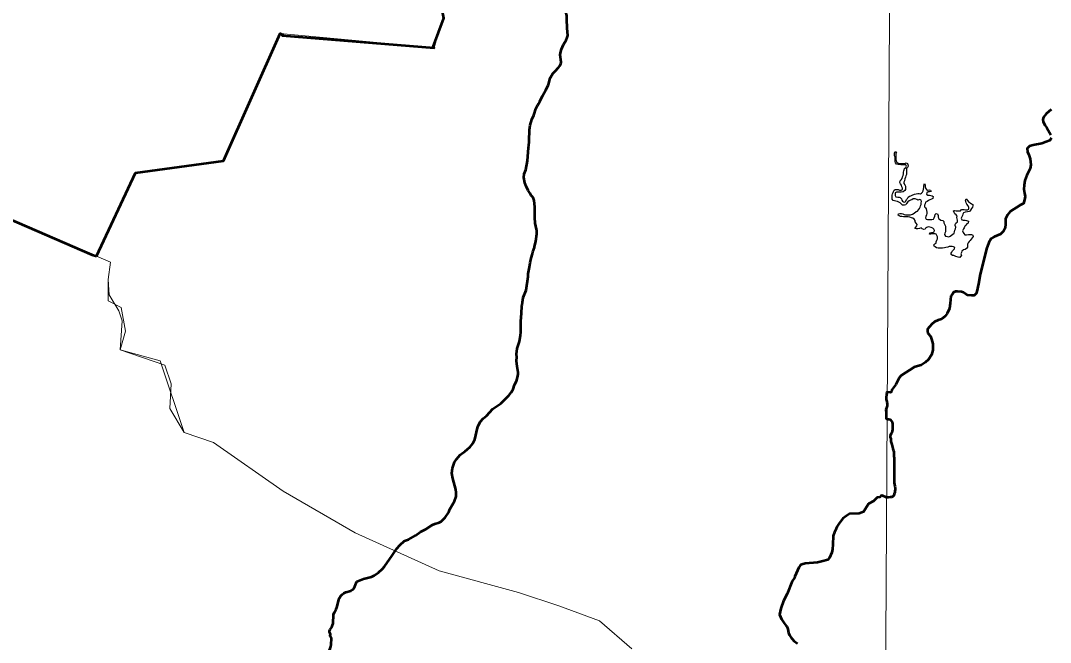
# Model space of a CAD drawing. Extents: x 553962 to 842807, y 8883888 to 9032388.
# Drawn here: x 809076 to 813019, y 9012614 to 9014994 of the extents above; entities that cross this region are included whole.
import ezdxf

# ---------------------------------------------------------------- set-up
doc = ezdxf.new("R2010")
doc.units = 0
doc.header["$LTSCALE"] = 200
for name, color, linetype, lineweight in [('1', 7, 'Continuous', 13), ('23', 7, 'Continuous', 13), ('24', 7, 'Continuous', 25), ('28', 7, 'Continuous', 53), ('30', 7, 'Continuous', 35), ('35', 7, 'Continuous', 13)]:
    doc.layers.add(name, color=color, linetype=linetype, lineweight=lineweight)
doc.layers.add('49', color=7, linetype='Continuous')

msp = doc.modelspace()

# ---------------------------------------------------------------- linework, layer by layer
at = {"layer": '1'}
msp.add_lwpolyline([(812453.5, 9023971.9), (812409.3, 9016095.3), (812374.7, 9010243.1)], dxfattribs=at)
at = {"layer": '23'}
for points in [[(806609, 9015210.3), (806718.5, 9015143.2), (807271.6, 9014562.3), (807756.4, 9014367.4), (807826.9, 9014349.5), (807900.9, 9014343.9), (807983.1, 9014347.7), (808034.8, 9014353.3), (808094.9, 9014361), (808152.8, 9014368.8), (808191, 9014374.4), (808245.2, 9014383.5), (808295.6, 9014393.5), (808353.8, 9014407.5), (808418.3, 9014427.4), (808484.9, 9014454.3), (808524.6, 9014474.4), (808617.4, 9014533.3), (808848.6, 9014313.9), (809367.5, 9014092.3)], [(809367.5, 9014092.3), (809420, 9014068.7), (809411.8, 9014002.9), (809411.8, 9013920.7), (809461.1, 9013896.1), (809477.5, 9013805.7), (809457.2, 9013733.7), (809610.8, 9013691.1), (809702.2, 9013417.2), (809814.5, 9013379.4), (810081.5, 9013193), (810356.9, 9013033.3), (810679.4, 9012888.5), (810982, 9012805.3), (811137, 9012753.6), (811293.1, 9012696), (811416.3, 9012589.2)]]:
    msp.add_lwpolyline(points, dxfattribs=at)
at = {"layer": '24', "lineweight": 53}
msp.add_line((812389, 9013504.8), (812389, 9013504.7), dxfattribs=at)
for points in [[(811122.6, 9014799.8), (811136.2, 9014814.1), (811140.8, 9014820.7), (811144.6, 9014828.3), (811145.7, 9014834.2), (811142.6, 9014863), (811144.2, 9014875.4), (811147.4, 9014884.8), (811155.4, 9014901.7), (811165.6, 9014919), (811169.1, 9014928.5), (811170.8, 9014936), (811168.8, 9014964.8), (811169.1, 9014976.4), (811167.5, 9014988), (811167.6, 9015013.6), (811164.3, 9015025.8)], [(811098.7, 9014752.8), (811103, 9014769.8), (811105.6, 9014776.3), (811114.6, 9014791.4), (811122.6, 9014799.8)], [(811058.5, 9014674.6), (811064.6, 9014684.5), (811074.1, 9014706.1), (811087.6, 9014728.1), (811087.6, 9014728.1), (811096.1, 9014745.6), (811098.7, 9014752.8)], [(811048.8, 9014655.3), (811054.7, 9014668.6), (811058.5, 9014674.6)], [(811020.9, 9014509.8), (811021.5, 9014512.3), (811024, 9014533), (811024.3, 9014575.2), (811027.2, 9014593), (811033.5, 9014614.6), (811041.2, 9014631.7), (811043.5, 9014639.5)], [(811043.5, 9014639.5), (811047.4, 9014652.2), (811048.8, 9014655.3)], [(813021.3, 9014653.7), (813002.4, 9014636.9), (812992.1, 9014624.4), (812990, 9014615.7), (812990.7, 9014606.9), (812997.2, 9014593.8), (813005.3, 9014582.8), (813015.5, 9014565.3), (813020.6, 9014556.5)], [(811045.4, 9014239.6), (811045.3, 9014280.8), (811042.1, 9014305.4), (811038.4, 9014316.3), (811036.2, 9014319.6), (811030.8, 9014324.9), (811027.4, 9014331.9), (811019.4, 9014343.4), (811011.3, 9014359.7), (811007.3, 9014373), (811003.4, 9014393), (811003.9, 9014407.2), (811010, 9014422.8), (811017.2, 9014457), (811020.3, 9014507.3), (811020.9, 9014509.8)], [(813022.8, 9014545.5), (813016.2, 9014535.3), (813003.1, 9014529.5), (812986.3, 9014523.6), (812952.7, 9014517), (812938.9, 9014512.7), (812930.1, 9014503.9), (812930.8, 9014491.5), (812936.7, 9014479.8), (812941.1, 9014465.2), (812944, 9014441.8), (812941.1, 9014427.2), (812927.9, 9014402.3), (812921.3, 9014381.1), (812917.7, 9014364.3), (812917, 9014348.3), (812919.2, 9014333.7), (812922.1, 9014320.5), (812919.9, 9014307.3), (812915.5, 9014294.2), (812902.4, 9014286.9), (812865.1, 9014262.8), (812854.9, 9014250.3)], [(811051.2, 9014195.4), (811046.9, 9014217.9), (811045.4, 9014239.6)], [(812854.9, 9014250.3), (812846.9, 9014235), (812846.9, 9014215.3), (812845.5, 9014199.2), (812839.2, 9014187.2), (812834.5, 9014182.4), (812827.3, 9014176.5), (812803.8, 9014165.6), (812792.2, 9014159.8), (812782.7, 9014144.4), (812774.6, 9014119.6), (812758.7, 9014058), (812750.5, 9014022.7), (812744, 9013985.9), (812737.4, 9013956.6), (812735.2, 9013949.3), (812727.2, 9013942), (812717.7, 9013942), (812702.4, 9013943.5), (812693.6, 9013947.9), (812685.6, 9013953), (812678.3, 9013955.2), (812663, 9013957.4), (812655.7, 9013956.6), (812646.9, 9013953.7), (812644, 9013947.1), (812638.2, 9013939.1), (812636, 9013925.9), (812635.2, 9013911.3), (812632.3, 9013891.6), (812623.6, 9013873.3), (812615.5, 9013862.4), (812602.4, 9013851.4), (812588.5, 9013847), (812574.9, 9013840.5), (812565.2, 9013831.7), (812556.4, 9013822.2), (812547.7, 9013812.7), (812547.7, 9013804.7), (812549.8, 9013797.3), (812559.3, 9013785.7), (812563.7, 9013774.7), (812568.1, 9013756.4), (812568.1, 9013732.3), (812563.7, 9013714.1), (812552, 9013697.2), (812539.6, 9013685.6), (812523.6, 9013675.3), (812510.4, 9013671.7), (812496.6, 9013667.3), (812446.9, 9013635.9), (812440.4, 9013627.1), (812426.6, 9013600.7), (812411.5, 9013580.7), (812410.6, 9013572.7), (812404.8, 9013570.7), (812394.3, 9013571.4)], [(811043.8, 9014127.7), (811048.4, 9014149.5), (811052.6, 9014177.7), (811052.2, 9014190.1), (811051.2, 9014195.4)], [(811024.5, 9014050.5), (811026.8, 9014067.2), (811030.5, 9014084.3), (811035.5, 9014100.9), (811036.8, 9014108.8), (811043.4, 9014125.9), (811043.8, 9014127.7)], [(811011.3, 9013962.1), (811019.2, 9014013.9), (811019.9, 9014024.6), (811024.5, 9014050.5)], [(810996.1, 9013904.6), (810997.4, 9013916.3), (811000.9, 9013933.4), (811011.3, 9013962.1)], [(810786, 9013352.6), (810797.4, 9013362.8), (810808, 9013375.7), (810814.8, 9013390.4), (810825, 9013435.5), (810827.7, 9013442.3), (810836.7, 9013459.3), (810847.3, 9013471.3), (810859.7, 9013480.8), (810884.9, 9013507.9), (810914.3, 9013528.9), (810925, 9013537.9), (810945.4, 9013559.3), (810954, 9013570.3), (810961.6, 9013583.7), (810967.5, 9013599.1), (810974.8, 9013614.4), (810979.2, 9013628.3), (810981.4, 9013640), (810981.4, 9013646.5), (810977.1, 9013669.8), (810975.2, 9013692), (810976.1, 9013705.4), (810974.3, 9013716.5), (810977.2, 9013738.2), (810986.6, 9013765.6), (810990.7, 9013789.2), (810991.5, 9013800.4), (810991.1, 9013842.1), (810992.2, 9013859.1), (810994.2, 9013872.1), (810995.8, 9013902.6), (810996.1, 9013904.6)], [(812389, 9013504.7), (812390.3, 9013491.7), (812389.4, 9013486.8), (812389.8, 9013479.6), (812390.6, 9013470.4), (812393.7, 9013468.4)], [(812393.7, 9013468.4), (812399.8, 9013468.4), (812405.9, 9013466.8), (812410.4, 9013461.2), (812412.4, 9013456.6), (812413.9, 9013450), (812413.9, 9013444.9), (812414.3, 9013439.8), (812414.8, 9013434.2), (812414.8, 9013428.6), (812412.7, 9013423), (812412.2, 9013416.9), (812408.6, 9013413.4), (812405.1, 9013405.2), (812405.5, 9013400.1), (812408.5, 9013394.5), (812408.4, 9013389.4), (812408.4, 9013382.8), (812411.8, 9013371), (812415.8, 9013356.7), (812417.3, 9013350.1), (812418.8, 9013344.5), (812419.2, 9013338.4), (812419.2, 9013330.7), (812419.7, 9013325.6), (812420.1, 9013320), (812420.6, 9013314.4), (812420.6, 9013307.8), (812420.5, 9013302.2), (812420.5, 9013296.1), (812420.5, 9013290.5), (812420.4, 9013284.4), (812420.4, 9013277.7), (812420.3, 9013270.6), (812420.3, 9013265), (812420.2, 9013258.4), (812420.2, 9013250.2), (812420.6, 9013242.6), (812420.6, 9013236.5), (812420.5, 9013229.9), (812421, 9013224.8), (812422.5, 9013218.1), (812423.5, 9013212), (812423.9, 9013204.9), (812423.9, 9013199.3), (812423.8, 9013193.2), (812423.8, 9013187.6), (812421.2, 9013182), (812419.2, 9013176.4), (812416.1, 9013172.3), (812410.5, 9013170.3), (812404.9, 9013169.3), (812397.7, 9013168.9), (812391.9, 9013168.9)], [(810546.4, 9013002.5), (810561.9, 9013007.8), (810588.4, 9013023.5), (810607.6, 9013037), (810627.9, 9013047.7), (810653.2, 9013063.6), (810662.8, 9013067.7), (810678.2, 9013072.6), (810686.2, 9013076.7), (810702.4, 9013091.9), (810716.2, 9013111.9), (810719.1, 9013124.5), (810736.9, 9013154.5), (810743.7, 9013171.9), (810744.5, 9013188.1), (810743.1, 9013199.2), (810731.1, 9013240.7), (810726.9, 9013261.8), (810730.3, 9013281.4), (810734.4, 9013296), (810737.6, 9013304), (810744.8, 9013315.6), (810759.5, 9013331.5), (810778, 9013345.5), (810786, 9013352.6)], [(812391.9, 9013168.9), (812374.8, 9013176), (812369.9, 9013175.1), (812365.8, 9013170.4), (812355.3, 9013168.4), (812342, 9013155), (812342, 9013155)], [(812342, 9013155), (812323, 9013144.8), (812303.9, 9013113.5), (812297.3, 9013111.7), (812287.3, 9013107.3), (812249.4, 9013106.2), (812238.1, 9013098.7), (812224.6, 9013087.6), (812211.5, 9013071.3), (812201.6, 9013056.4), (812196.4, 9013043.4), (812191.8, 9013035.4), (812187.5, 9013022.2), (812186.5, 9012988.9), (812184.7, 9012970.4), (812181.8, 9012958.4), (812173.3, 9012937.3), (812167.1, 9012930.5), (812148.1, 9012924.7), (812127.6, 9012920.3), (812079.4, 9012915.4), (812067, 9012912.6), (812063.6, 9012911.1), (812060.8, 9012908.6), (812055.2, 9012900.2), (812040.1, 9012866.6), (812038.6, 9012861.2), (812029.7, 9012848.1), (812011.6, 9012799.4), (811997.1, 9012773.5), (811986.4, 9012743.2), (811981.7, 9012720.3), (811989.1, 9012703), (811999.8, 9012687.2), (812007.6, 9012677.8), (812010, 9012675.4), (812011.4, 9012672)], [(810363.7, 9012847), (810363.9, 9012847.2), (810389.5, 9012857.9), (810419.4, 9012865), (810430.5, 9012870.6), (810446.1, 9012882.1), (810461.7, 9012896.1), (810469.3, 9012903.9), (810469.3, 9012903.9), (810499.4, 9012946), (810516.4, 9012973), (810527.8, 9012985.9), (810545.6, 9013002.2), (810546.4, 9013002.5)], [(810284.1, 9012741.2), (810287.6, 9012748), (810294.5, 9012777), (810296.5, 9012782.4), (810302.4, 9012792.6), (810307.2, 9012797.6), (810313.6, 9012802.1), (810322, 9012805.9), (810340.3, 9012811.3), (810349, 9012816.8), (810352, 9012820.5), (810356.2, 9012827.9), (810363.7, 9012847)], [(810262.1, 9012638.9), (810262.4, 9012645.1), (810258.9, 9012652.6), (810258.9, 9012658.1), (810261.2, 9012662.9), (810267.7, 9012671.8), (810271, 9012680.3), (810272.4, 9012686.4), (810274.4, 9012720.4), (810278, 9012729.5), (810278, 9012729.5), (810284.1, 9012741.2)], [(812011.4, 9012672), (812013.8, 9012664.7), (812016.2, 9012650.2), (812019.5, 9012641.9), (812025.1, 9012634.2), (812037.2, 9012620.5), (812050.7, 9012610.3)], [(810184.8, 9012509.4), (810184.9, 9012509.5), (810203.1, 9012518.7), (810213.8, 9012526.8), (810235.9, 9012550.1), (810248.6, 9012565.2), (810255.2, 9012576.4), (810261.8, 9012590.4), (810264.5, 9012598.2), (810266, 9012605.7), (810266.7, 9012628.6), (810262, 9012638.5), (810262.1, 9012638.9)]]:
    msp.add_lwpolyline(points, dxfattribs=at)
at = {"layer": '24'}
for points in [[(812507.2, 9014309.5), (812500.7, 9014311.6), (812494, 9014311.6), (812488.4, 9014308.1), (812483, 9014306.1), (812478.1, 9014304.1), (812473.4, 9014299.8), (812467.7, 9014293.1), (812464.8, 9014288.5), (812459.8, 9014286.9), (812453.2, 9014287.4), (812448.6, 9014291), (812444.1, 9014295.7), (812439, 9014298.7), (812433.4, 9014300.8), (812427.3, 9014302.4), (812422.3, 9014303.4), (812416.7, 9014305.5), (812412.7, 9014309.6), (812412.7, 9014314.7), (812412.7, 9014320.3), (812412.8, 9014325.4), (812414.3, 9014331), (812416.4, 9014335.6), (812418.5, 9014340.1), (812420.5, 9014344.7), (812425.1, 9014346.7), (812430.7, 9014347.2), (812436.3, 9014347.1), (812441.4, 9014345.1), (812447.5, 9014345), (812452.1, 9014347), (812452.1, 9014352.7), (812450.1, 9014357.2), (812448.6, 9014363.4), (812445.1, 9014369), (812442.6, 9014374.6), (812444.2, 9014380.7), (812447.2, 9014384.8), (812450.8, 9014389.8), (812452.4, 9014395.4), (812454.5, 9014401), (812456.6, 9014407.1), (812456.6, 9014413.2), (812457.1, 9014418.3), (812459.2, 9014422.9), (812460.8, 9014428), (812464.9, 9014432), (812467.9, 9014436.6), (812464.9, 9014441.2), (812459.3, 9014441.7), (812452.2, 9014441.8), (812446.1, 9014441.8), (812441, 9014443.4), (812435.9, 9014442.4), (812429.3, 9014444), (812426.3, 9014449.1), (812424.3, 9014454.2), (812424.4, 9014460.3), (812423.9, 9014465.9), (812423.9, 9014471), (812421.9, 9014475.6), (812421.5, 9014481.7), (812422, 9014486.8), (812424.6, 9014492.4), (812429.2, 9014490.3), (812427.1, 9014485.8), (812426.5, 9014479.1), (812426.5, 9014473), (812426.5, 9014467.4), (812426.9, 9014462.3), (812428.4, 9014456.7), (812431.4, 9014451.6), (812436, 9014448), (812441.6, 9014447), (812449.2, 9014446.9), (812455.8, 9014446.9), (812460.9, 9014447.3), (812466, 9014449.3), (812471.6, 9014447.3), (812473.6, 9014442.7), (812474.1, 9014437.1), (812471.5, 9014431), (812467.9, 9014427.4), (812467.3, 9014422.3), (812467.8, 9014415.7), (812467.8, 9014410.6), (812467.7, 9014405), (812465.7, 9014399.9), (812463.6, 9014394.8), (812461.5, 9014388.2), (812459.9, 9014380.6), (812457.9, 9014375.5), (812458.3, 9014369.9), (812461.8, 9014364.8), (812463.9, 9014360.2), (812464.3, 9014354.1), (812464.3, 9014347), (812461.2, 9014342.9), (812454.6, 9014338.9), (812446.9, 9014336.9)], [(812446.9, 9014336.9), (812441.3, 9014336.4), (812436.2, 9014337), (812429.6, 9014337.5), (812425, 9014334.5), (812424, 9014328.9), (812423.9, 9014323.8), (812427.5, 9014319.7), (812434.1, 9014317.6), (812440.2, 9014317.6), (812443.1, 9014317.2), (812449, 9014311.2), (812450.5, 9014306), (812452, 9014302.3), (812456.8, 9014299.6), (812461.9, 9014299.1), (812465, 9014303.2), (812468.1, 9014308.7), (812471.2, 9014312.8), (812473.7, 9014317.9), (812479.9, 9014321.9), (812484, 9014323.1), (812490, 9014325.4), (812498.2, 9014329.1), (812511, 9014332.4), (812516.1, 9014331.9), (812521.1, 9014330.8), (812525.2, 9014333.8), (812529.3, 9014337.4), (812531.9, 9014342), (812533.5, 9014348.6), (812534.5, 9014354.7), (812534.6, 9014360.3), (812535.1, 9014365.9), (812537.2, 9014370.4), (812538.7, 9014364.3), (812539.6, 9014359.2), (812540.6, 9014352.6), (812544.1, 9014347.5), (812548.7, 9014344.9), (812554.8, 9014345.4), (812559.9, 9014345.3), (812561.9, 9014340.2), (812556.3, 9014338.2), (812550.7, 9014337.8), (812546.1, 9014334.7), (812544, 9014329.1), (812550.1, 9014326), (812556.2, 9014325.5), (812561.3, 9014324.4), (812565.8, 9014322.4), (812570.4, 9014319.8), (812568.3, 9014312.7), (812563.7, 9014309.7), (812557.6, 9014307.7), (812552, 9014304.6), (812546.4, 9014301.6), (812540.7, 9014298.6), (812538.7, 9014293), (812537.1, 9014287.4), (812537.1, 9014281.3), (812540.6, 9014277.2), (812543.6, 9014273.1), (812544.6, 9014267), (812545.6, 9014260.4), (812545.5, 9014255.3), (812544, 9014250.2), (812541.4, 9014243.6), (812540.8, 9014238.5), (812542.8, 9014233.9), (812548.9, 9014232.8), (812555, 9014232.8), (812560.1, 9014232.8), (812565.2, 9014232.7), (812571.3, 9014233.7), (812574.4, 9014239.3), (812576.5, 9014245.4), (812577.6, 9014251.5), (812581.6, 9014255), (812586.7, 9014253.5), (812588.7, 9014247.3), (812589.2, 9014242.2), (812590.2, 9014236.6), (812593.7, 9014233.1), (812599.3, 9014230.5), (812607.4, 9014228.9), (812610.9, 9014224.3), (812611.4, 9014219.2), (812613.4, 9014214.1), (812616.9, 9014207.4), (812616.9, 9014201.3), (812616.8, 9014196.2), (812616.8, 9014191.1), (812616.8, 9014185), (812614.7, 9014179.9), (812613.6, 9014174.8), (812617.7, 9014169.2), (812624.3, 9014167.1), (812630.4, 9014166.6), (812635, 9014168.6), (812640.1, 9014172.7)], [(812640.1, 9014172.7), (812645.2, 9014176.2), (812649.8, 9014180.7), (812651.3, 9014185.8), (812652.9, 9014191.4), (812655, 9014196.5), (812656.6, 9014202.7), (812654.6, 9014209.7), (812654.6, 9014212.7), (812657.2, 9014218.9), (812662.6, 9014223.7), (812663.4, 9014230.1), (812661.3, 9014234.7), (812660.9, 9014239.8), (812661.9, 9014245.3), (812657.4, 9014250.5), (812653.3, 9014254.6), (812650.8, 9014259.7), (812647.8, 9014265.3), (812651.7, 9014267.5), (812658.5, 9014265.7), (812663.6, 9014265.7), (812669.2, 9014265.7), (812674.3, 9014266.2), (812678.5, 9014270.5), (812681.4, 9014271.2), (812688.1, 9014271.2), (812694.1, 9014269.6), (812701.3, 9014269.6), (812705.9, 9014272.1), (812706.9, 9014278.7), (812703.4, 9014284.8), (812698.9, 9014291), (812696.9, 9014295.6), (812694.4, 9014301.7), (812693.9, 9014306.8), (812696, 9014311.3), (812701.5, 9014305.7), (812706.6, 9014299.1), (812711.6, 9014296.5), (812717.2, 9014292.9), (812721.8, 9014289.3), (812721.7, 9014284.2), (812720.2, 9014279.1), (812717.1, 9014275.1), (812713.5, 9014268.5), (812709.3, 9014262.4), (812701.5, 9014261.7), (812693.1, 9014261.1), (812686, 9014258.1), (812683.6, 9014252.8), (812681.8, 9014247.3), (812679.2, 9014242.2), (812677.7, 9014237.1), (812679.1, 9014231.5), (812684.7, 9014229.9), (812692.8, 9014229.4), (812697.9, 9014228.8), (812705, 9014225.7), (812704.5, 9014218.6), (812699.4, 9014215.6), (812694.8, 9014211), (812691.7, 9014207), (812688.1, 9014200.9), (812686, 9014196.3), (812682.9, 9014192.2), (812682.5, 9014188.8), (812684.4, 9014183.1), (812687.4, 9014178.5), (812691.5, 9014174.3), (812697.6, 9014174.3), (812704.7, 9014174.8), (812711.8, 9014175.2), (812716.9, 9014174.7), (812722, 9014172.6), (812722.9, 9014167.5), (812719.3, 9014162), (812715.2, 9014156.9), (812711.1, 9014151.8), (812707.6, 9014147.8), (812704.5, 9014143.2), (812701.4, 9014137.6), (812701.3, 9014131.5), (812701.8, 9014126.4), (812698.2, 9014121.8), (812692.1, 9014117.8), (812686, 9014116.3), (812679.3, 9014111.8), (812677.8, 9014106.7), (812676.2, 9014101.6), (812678.2, 9014096), (812672, 9014086.4)], [(812672, 9014086.4), (812665.9, 9014087.9), (812657.3, 9014091), (812649.7, 9014094.1), (812644.1, 9014094.7), (812638.5, 9014098.3), (812638.6, 9014103.4), (812641.2, 9014108), (812644.2, 9014113), (812647.8, 9014116.6), (812651.9, 9014119.6), (812653.5, 9014125.7), (812648.4, 9014127.8), (812642.3, 9014129.3), (812636.7, 9014129.4), (812631.1, 9014128.9), (812625.5, 9014126.9), (812618.9, 9014125.9), (812613.3, 9014123.9), (812606.2, 9014122.9), (812600.6, 9014123), (812595, 9014123), (812588.9, 9014123.1), (812582.3, 9014124.1), (812578.2, 9014127.2), (812574.2, 9014130.3), (812572.2, 9014134.9), (812576.8, 9014139.9), (812581.4, 9014142), (812581.9, 9014147), (812584, 9014153.7), (812586.1, 9014158.2), (812586.6, 9014165.9), (812584.6, 9014171.5), (812581.6, 9014176.1), (812577, 9014178.1), (812572, 9014178.2), (812566.4, 9014177.7), (812560.8, 9014176.2), (812555.7, 9014175.7), (812557.7, 9014180.8), (812563.3, 9014182.8), (812568.9, 9014183.3), (812574, 9014184.8), (812575.6, 9014189.9), (812572.1, 9014195), (812568.5, 9014199.6), (812562.5, 9014202.2), (812556.9, 9014203.7), (812550.3, 9014203.8), (812542.1, 9014200.3), (812539, 9014195.2), (812533.9, 9014193.7), (812528.3, 9014196.8), (812523.8, 9014199.9), (812517.7, 9014197.4), (812511.1, 9014196.9), (812505.5, 9014196.9), (812500.4, 9014198.5), (812503, 9014203.6), (812507.6, 9014207.6), (812508.1, 9014212.7), (812505.1, 9014217.8), (812501.6, 9014224), (812501.6, 9014229.1), (812497.6, 9014233.7), (812492, 9014237.8), (812486.4, 9014239.3), (812480.3, 9014241.4), (812474.2, 9014243), (812469.2, 9014243), (812462.5, 9014243.1), (812456.4, 9014243.1), (812450.3, 9014243.7), (812445.3, 9014244.2), (812439.7, 9014246.3), (812435.6, 9014249.3), (812437.7, 9014253.9), (812442.8, 9014255.4), (812448.4, 9014255.4), (812453.5, 9014253.8), (812458.5, 9014251.8), (812463.6, 9014250.7), (812469.7, 9014250.7), (812476.3, 9014250.6), (812482.9, 9014250.6), (812490.6, 9014253.1), (812497.7, 9014257.1), (812505.4, 9014262.7), (812510, 9014264.7), (812514.1, 9014269.2), (812518.2, 9014274.3), (812519.8, 9014279.9), (812521.8, 9014285), (812523.4, 9014290), (812524.5, 9014296.2), (812525.5, 9014301.2), (812523.5, 9014306.3), (812518.9, 9014308.4), (812511.8, 9014306.9), (812507.2, 9014309.5)], [(811011.3, 9013962.1), (811019.2, 9014013.9), (811019.9, 9014024.6), (811024.5, 9014050.5)], [(810996.1, 9013904.6), (810997.4, 9013916.3), (811000.9, 9013933.4), (811011.3, 9013962.1)], [(810786, 9013352.6), (810797.4, 9013362.8), (810808, 9013375.7), (810814.8, 9013390.4), (810825, 9013435.5), (810827.7, 9013442.3), (810836.7, 9013459.3), (810847.3, 9013471.3), (810859.7, 9013480.8), (810884.9, 9013507.9), (810914.3, 9013528.9), (810925, 9013537.9), (810945.4, 9013559.3), (810954, 9013570.3), (810961.6, 9013583.7), (810967.5, 9013599.1), (810974.8, 9013614.4), (810979.2, 9013628.3), (810981.4, 9013640), (810981.4, 9013646.5), (810977.1, 9013669.8), (810975.2, 9013692), (810976.1, 9013705.4), (810974.3, 9013716.5), (810977.2, 9013738.2), (810986.6, 9013765.6), (810990.7, 9013789.2), (810991.5, 9013800.4), (810991.1, 9013842.1), (810992.2, 9013859.1), (810994.2, 9013872.1), (810995.8, 9013902.6), (810996.1, 9013904.6)], [(810546.4, 9013002.5), (810561.9, 9013007.8), (810588.4, 9013023.5), (810607.6, 9013037), (810627.9, 9013047.7), (810653.2, 9013063.6), (810662.8, 9013067.7), (810678.2, 9013072.6), (810686.2, 9013076.7), (810702.4, 9013091.9), (810716.2, 9013111.9), (810719.1, 9013124.5), (810736.9, 9013154.5), (810743.7, 9013171.9), (810744.5, 9013188.1), (810743.1, 9013199.2), (810731.1, 9013240.7), (810726.9, 9013261.8), (810730.3, 9013281.4), (810734.4, 9013296), (810737.6, 9013304), (810744.8, 9013315.6), (810759.5, 9013331.5), (810778, 9013345.5), (810786, 9013352.6)], [(810363.7, 9012847), (810363.9, 9012847.2), (810389.5, 9012857.9), (810419.4, 9012865), (810430.5, 9012870.6), (810446.1, 9012882.1), (810461.7, 9012896.1), (810469.3, 9012903.9), (810469.3, 9012903.9), (810499.4, 9012946), (810516.4, 9012973), (810527.8, 9012985.9), (810545.6, 9013002.2), (810546.4, 9013002.5)], [(810284.1, 9012741.2), (810287.6, 9012748), (810294.5, 9012777), (810296.5, 9012782.4), (810302.4, 9012792.6), (810307.2, 9012797.6), (810313.6, 9012802.1), (810322, 9012805.9), (810340.3, 9012811.3), (810349, 9012816.8), (810352, 9012820.5), (810356.2, 9012827.9), (810363.7, 9012847)], [(810262.1, 9012638.9), (810262.4, 9012645.1), (810258.9, 9012652.6), (810258.9, 9012658.1), (810261.2, 9012662.9), (810267.7, 9012671.8), (810271, 9012680.3), (810272.4, 9012686.4), (810274.4, 9012720.4), (810278, 9012729.5), (810278, 9012729.5), (810284.1, 9012741.2)], [(810184.8, 9012509.4), (810184.9, 9012509.5), (810203.1, 9012518.7), (810213.8, 9012526.8), (810235.9, 9012550.1), (810248.6, 9012565.2), (810255.2, 9012576.4), (810261.8, 9012590.4), (810264.5, 9012598.2), (810266, 9012605.7), (810266.7, 9012628.6), (810262, 9012638.5), (810262.1, 9012638.9)]]:
    msp.add_lwpolyline(points, dxfattribs=at)
at = {"layer": '24', "lineweight": 53}
msp.add_spline([(812394.3, 9013571.4), (812392.4, 9013570.6), (812392, 9013566.8), (812390.1, 9013552.8), (812391.3, 9013539.9), (812393.9, 9013525.4), (812393.5, 9013519.4), (812389, 9013504.8)], degree=3, dxfattribs=at)
at = {"layer": '28'}
for points in [[(810655.6, 9014893.2), (810696.7, 9015003.5), (810676.8, 9015107.1), (810689.8, 9015178.7), (810645, 9015211)], [(809367.5, 9014092.3), (809516.1, 9014411.2), (809853.7, 9014456.7), (810069.8, 9014944.5), (810081.4, 9014937.8), (810077.3, 9014936.7), (810659.3, 9014889.5), (810655.6, 9014893.2)], [(808620.1, 9014535.1), (808848.6, 9014313.9), (809350.4, 9014097.2), (809367.5, 9014092.3)]]:
    msp.add_lwpolyline(points, dxfattribs=at)
at = {"layer": '30'}
msp.add_lwpolyline([(806609, 9015210.3), (806718.5, 9015143.2), (807271.6, 9014562.3), (807756.4, 9014367.4), (807826.9, 9014349.5), (807900.9, 9014343.9), (807983.1, 9014347.7), (808034.8, 9014353.3), (808094.9, 9014361), (808152.8, 9014368.8), (808191, 9014374.4), (808245.2, 9014383.5), (808295.6, 9014393.5), (808353.8, 9014407.5), (808418.3, 9014427.4), (808484.9, 9014454.3), (808524.6, 9014474.4), (808617.4, 9014533.3), (808848.6, 9014313.9), (809367.5, 9014092.3)], dxfattribs=at)
at = {"layer": '35'}
for points in [[(813151.8, 9015646.2), (812783.2, 9015723.1), (812626.6, 9015718.3), (811021.8, 9015714.3), (810645, 9015211), (810689.8, 9015178.7), (810676.8, 9015107.1), (810696.7, 9015003.5), (810676.2, 9014948.3), (810659.3, 9014889.5), (810069.8, 9014944.5), (809853.7, 9014456.7), (809516.1, 9014411.2), (809367.5, 9014092.3)], [(809367.5, 9014092.3), (809420, 9014068.7), (809411.8, 9014002.9), (809415.8, 9013944.1), (809452.4, 9013882.7), (809465, 9013844.2), (809457.2, 9013733.7), (809628.3, 9013674.6), (809652.8, 9013603.6), (809647.5, 9013509.1), (809702.2, 9013417.2), (809814.5, 9013379.4), (810081.5, 9013193), (810356.9, 9013033.3), (810679.4, 9012888.5), (810982, 9012805.3), (811137, 9012753.6), (811293.1, 9012696), (811416.3, 9012589.2)]]:
    msp.add_lwpolyline(points, dxfattribs=at)

# ---------------------------------------------------------------- texts
at = {"layer": '49', "width": 0.9}
msp.add_text('R I O   S Ã O   F R A N C I S C O', height=500, rotation=332.036, dxfattribs=at).set_placement((804133.8, 9013719.8))

doc.saveas('drawing.dxf')
